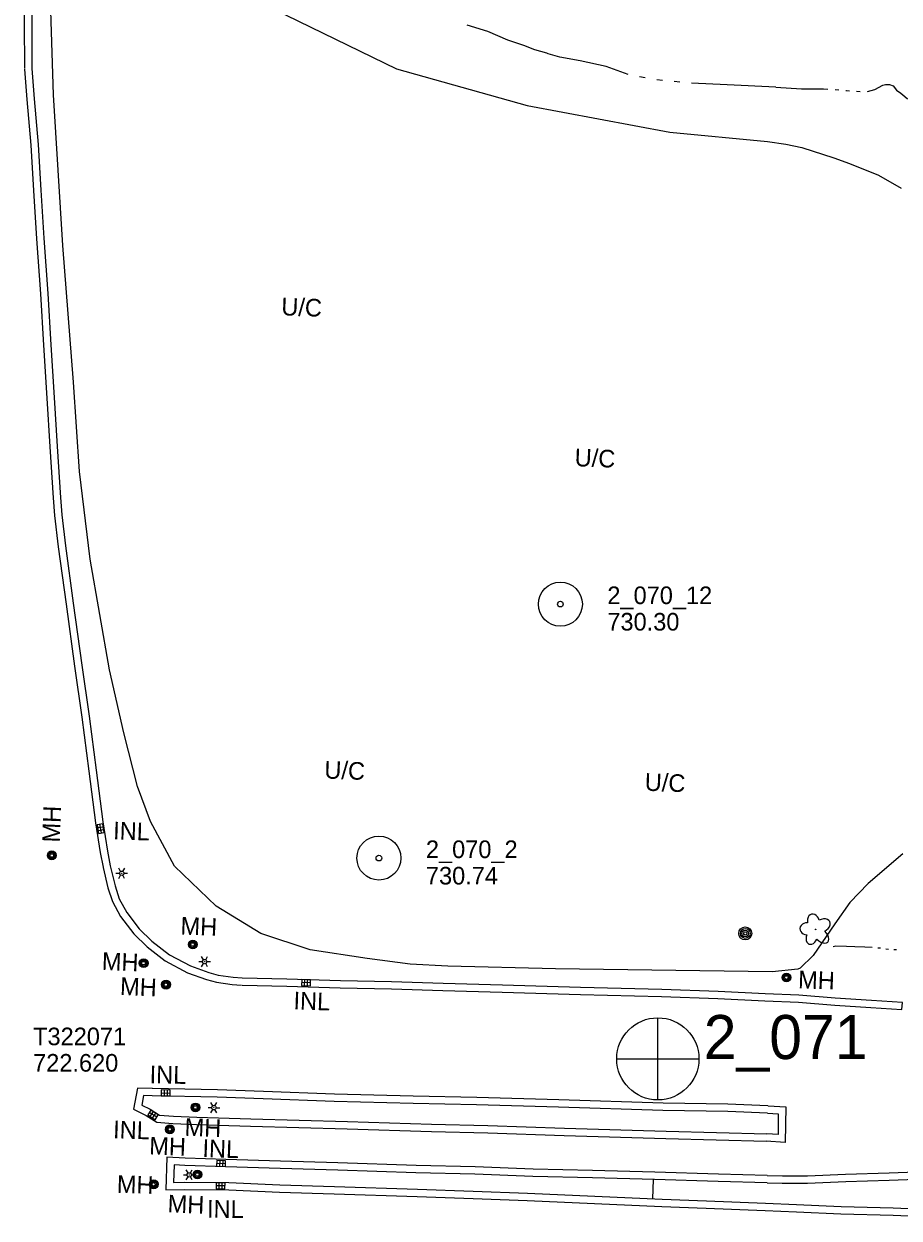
# Model space of a CAD drawing. Extents: x 588843 to 2552415, y 180129 to 269402.
# Drawn here: x 607229.2 to 607527.2, y 183351 to 183757.9 of the extents above; entities that cross this region are included whole.
import ezdxf

# ---------------------------------------------------------------- set-up
doc = ezdxf.new("R2010")
doc.units = 0
for name, color, linetype in [('E_AREA', 7, 'Continuous'), ('E_AREA_Text', 7, 'Continuous'), ('E_DRN', 7, 'Continuous'), ('E_DRN_Text', 7, 'Continuous'), ('E_DTM_SpotElev', 7, 'Continuous'), ('E_LAND_Vegetation', 7, 'Continuous'), ('E_LTG', 7, 'Continuous'), ('E_MAP_ContoursInter', 7, 'Continuous'), ('E_MAP_GridLines', 7, 'Continuous'), ('E_MAP_SpotElev', 7, 'Continuous'), ('E_MISCPROP', 7, 'Continuous'), ('E_PATH_Sidewalk', 7, 'Continuous'), ('E_RDWY_C_and_G', 7, 'Continuous'), ('E_UTL_MH', 7, 'Continuous'), ('E_UTL_MH_Text', 7, 'Continuous'), ('E_WTR_P', 7, 'Continuous')]:
    doc.layers.add(name, color=color, linetype=linetype)

# ---------------------------------------------------------------- blocks, each defined once
blk = doc.blocks.new('PP')
at = {"layer": 'E_MAP_SpotElev'}
for radius in [24.6, 3.15]:
    blk.add_circle((0, 0), radius, dxfattribs=at)
blk = doc.blocks.new('PHOTOC')
at = {"layer": 'E_MAP_GridLines'}
for p, q in [((0.4, 46.1), (0.2, -45.3)), ((-45.2, 0.1), (46.3, 0))]:
    blk.add_line(p, q, dxfattribs=at)
blk.add_circle((0.6, 0.1), 45.9, dxfattribs=at)
blk = doc.blocks.new('INLO_2')
at = {"layer": 'E_DRN'}
for p, q in [((6.6, -13.1), (6.6, 0)), ((13.1, -13.1), (13.1, 0)), ((19.7, -6.6), (0, -6.6))]:
    blk.add_line(p, q, dxfattribs=at)
blk.add_lwpolyline([(0, -13.1), (19.7, -13.1), (19.7, 0), (0, 0)], close=True, dxfattribs=at)
blk = doc.blocks.new('INLT_83')
at = {"layer": 'E_DRN_Text'}
blk.add_text('INL', height=39.37, dxfattribs=at).set_placement((-36.2, -19.7))
blk = doc.blocks.new('INLT_46_1')
at = {"layer": 'E_DRN_Text'}
blk.add_text('INL', height=39.37, dxfattribs=at).set_placement((-36.2, -19.7))
blk = doc.blocks.new('INLT_84')
at = {"layer": 'E_DRN_Text'}
blk.add_text('INL', height=39.37, dxfattribs=at).set_placement((-36.2, -19.7))
blk = doc.blocks.new('INLT_85')
at = {"layer": 'E_DRN_Text'}
blk.add_text('INL', height=39.37, dxfattribs=at).set_placement((-36.2, -19.7))
blk = doc.blocks.new('MHO_2')
at = {"layer": 'E_UTL_MH'}
for centre, radius in [((0.3, -0.4), 9.84), ((0.3, -0.4), 7.98), ((0.2, -0.5), 6.35), ((0.1, -0.5), 3.97)]:
    blk.add_circle(centre, radius, dxfattribs=at)
blk = doc.blocks.new('MHT_2')
at = {"layer": 'E_UTL_MH_Text'}
blk.add_text('MH', height=39.37, dxfattribs=at).set_placement((-32.2, -19.7))
blk = doc.blocks.new('LPOL_3')
at = {"layer": 'E_LTG'}
for p, q in [((-13.1, 0), (-4.9, 0)), ((-2.5, 4.3), (-6.6, 11.4)), ((2.5, 4.3), (6.6, 11.4)), ((4.9, 0), (13.1, 0)), ((-6.6, -11.4), (-2.5, -4.3)), ((6.6, -11.4), (2.5, -4.3))]:
    blk.add_line(p, q, dxfattribs=at)
for radius in [4.92, 4.92, 4.92, 0.41]:
    blk.add_circle((0, 0), radius, dxfattribs=at)
blk = doc.blocks.new('POLE_2')
at = {"layer": 'E_MISCPROP'}
for radius in [14.6, 11, 7.32, 3.66]:
    blk.add_circle((0, 0), radius, dxfattribs=at)
blk = doc.blocks.new('UCA_1_1')
at = {"layer": 'E_AREA_Text'}
blk.add_text('U/C', height=39.37, dxfattribs=at).set_placement((-50.3, -19.7))
blk = doc.blocks.new('DTRE_3')
at = {"layer": 'E_LAND_Vegetation'}
blk.add_circle((-0.6, 0), 0.601, dxfattribs=at)
for centre, major_axis, ratio in [((-6.1, 17.5), (4.5, -16.3), 0.782863), ((-19.3, 0.5), (16.2, -0.4), 0.832022), ((13.3, 9), (-17.3, -9.6), 0.691916), ((-8.2, -17.2), (5.9, 15.9), 0.716896), ((11.6, -12.2), (-16.4, 15), 0.560249)]:
    blk.add_ellipse(centre, major_axis=major_axis, ratio=ratio, start_param=1.570796, end_param=4.712389, dxfattribs=at)

msp = doc.modelspace()

# ---------------------------------------------------------------- linework, layer by layer
at = {"layer": 'E_AREA'}
for points in [[(607289.05, 183775.27), (607356.09, 183742.57), (607400.58, 183730.04), (607449.11, 183720.97), (607482.36, 183717.85)], [(607483.93, 183434.89), (607410.24, 183435.96), (607373.49, 183436.78), (607360.74, 183437.46), (607346.08, 183439.48), (607326.68, 183442.37), (607309.82, 183447.99), (607294.67, 183457.32), (607280.46, 183470.94), (607272.35, 183486.07), (607267.84, 183498.05), (607263.26, 183516.27), (607258.33, 183537.82), (607251.77, 183575.44), (607248.13, 183605.33), (607246.07, 183635.85), (607242.48, 183682.42), (607239.27, 183733.66), (607238.31, 183762.28)], [(607482.36, 183717.85), (607488.66, 183716.94), (607494.1, 183715.76), (607504.96, 183712.23), (607510.28, 183710.27), (607520.14, 183706.28), (607527.92, 183701.88)], [(607528.49, 183475.06), (607516.66, 183465), (607510.44, 183458.56), (607505.37, 183451.29), (607497.92, 183440.48), (607493.54, 183436.13), (607492.75, 183435.77), (607483.93, 183434.89)]]:
    msp.add_lwpolyline(points, dxfattribs=at)
at = {"layer": 'E_PATH_Sidewalk'}
msp.add_lwpolyline([(607443.47, 183364.17), (607443.23, 183357.58)], dxfattribs=at)
at = {"layer": 'E_RDWY_C_and_G'}
for points in [[(607229.19, 183811.02), (607229.27, 183790.98), (607229.24, 183770.47), (607229.34, 183758.38), (607229.4, 183742.65)], [(607231.69, 183811.03), (607231.77, 183790.99), (607231.74, 183770.48), (607231.84, 183758.39), (607231.9, 183742.66)], [(607229.4, 183742.46), (607230.23, 183732.12), (607231.5, 183716.55), (607232.5, 183701.09), (607233.47, 183684.67)], [(607231.9, 183742.66), (607232.72, 183732.32), (607234, 183716.73), (607235, 183701.24), (607235.96, 183684.81)], [(607233.47, 183684.64), (607234.81, 183665.86), (607235.92, 183648.42), (607237.02, 183630.39), (607238.07, 183613.77)], [(607235.96, 183684.81), (607237.31, 183666.03), (607238.42, 183648.57), (607239.51, 183630.55), (607240.56, 183613.93)], [(607238.07, 183613.77), (607239.18, 183596.39), (607239.62, 183590.41), (607240.91, 183579.7), (607243.54, 183560.19), (607246.48, 183539), (607248.91, 183521.67)], [(607240.56, 183613.93), (607241.68, 183596.56), (607242.11, 183590.65), (607243.39, 183580.01), (607246.02, 183560.53), (607248.95, 183539.35), (607251.38, 183522.02)], [(607248.9, 183521.7), (607251.29, 183503.25), (607253.62, 183485.61), (607255.22, 183475.56), (607256.16, 183470.53)], [(607251.38, 183522.02), (607253.77, 183503.57), (607256.09, 183485.97), (607257.68, 183475.98), (607258.61, 183470.99)], [(607256.18, 183470.41), (607257.82, 183463.5), (607259.35, 183458.83), (607262.08, 183453.77), (607266.6, 183447.87), (607271.16, 183443.46), (607277.35, 183438.62), (607284.87, 183434.59), (607291.41, 183432.29), (607294.79, 183431.36), (607300.16, 183430.57), (607303.34, 183430.35)], [(607258.61, 183470.99), (607260.23, 183464.18), (607261.65, 183459.82), (607264.19, 183455.13), (607268.47, 183449.54), (607272.81, 183445.35), (607278.72, 183440.72), (607285.88, 183436.89), (607292.16, 183434.68), (607295.31, 183433.81), (607300.43, 183433.05), (607303.51, 183432.84)], [(607303.51, 183432.84), (607318.77, 183432.54), (607337.01, 183431.94), (607354.41, 183431.55)], [(607303.47, 183430.34), (607318.7, 183430.04), (607336.94, 183429.44), (607354.36, 183429.06)], [(607354.33, 183429.06), (607371.83, 183428.49), (607392.04, 183428), (607418.7, 183427.16), (607446.3, 183426.49), (607465.44, 183425.76), (607481.52, 183425.05)], [(607354.41, 183431.55), (607371.9, 183430.98), (607392.11, 183430.49), (607418.77, 183429.66), (607446.37, 183428.99), (607465.54, 183428.25), (607481.63, 183427.55)], [(607481.51, 183425.05), (607492.9, 183424.52), (607505.27, 183423.52), (607517.61, 183422.73), (607528.14, 183422.01), (607528.31, 183424.4)], [(607481.63, 183427.55), (607493.06, 183427.02), (607505.45, 183426.02), (607517.77, 183425.23), (607528.32, 183424.5)], [(607272.95, 183395.12), (607267.88, 183395.31), (607266.57, 183388.08), (607271.1, 183385.82)], [(607272.85, 183392.62), (607269.96, 183392.73), (607269.36, 183389.48), (607272.21, 183388.06)], [(607334.87, 183390.72), (607310.65, 183391.65), (607295.03, 183392.15), (607272.85, 183392.62)], [(607334.97, 183393.22), (607310.74, 183394.15), (607295.1, 183394.65), (607272.91, 183395.12)], [(607411.29, 183391.24), (607383.41, 183392.03), (607361.79, 183392.57), (607334.93, 183393.22)], [(607272.21, 183388.06), (607275.32, 183386.07), (607280.08, 183385.7), (607288.03, 183385.39), (607306.46, 183384.78)], [(607411.22, 183388.75), (607383.34, 183389.53), (607361.73, 183390.07), (607334.87, 183390.72)], [(607482.41, 183386.78), (607468.85, 183387.3), (607446.76, 183387.67), (607411.22, 183388.75)], [(607482.51, 183389.28), (607468.92, 183389.79), (607446.82, 183390.17), (607411.29, 183391.24)], [(607482.57, 183389.27), (607488.58, 183388.89), (607488.44, 183376.77), (607481.98, 183377.18)], [(607270.86, 183385.95), (607274.5, 183383.62), (607279.94, 183383.2), (607287.94, 183382.89), (607306.37, 183382.28)], [(607306.46, 183384.78), (607339.39, 183383.9), (607368.01, 183383), (607387.19, 183382.54), (607413.29, 183381.64), (607447.9, 183380.6), (607482.14, 183379.67)], [(607482.41, 183386.78), (607486.05, 183386.55), (607485.97, 183379.43), (607482.14, 183379.67)], [(607306.39, 183382.28), (607339.32, 183381.4), (607367.94, 183380.5), (607387.12, 183380.05), (607413.21, 183379.14), (607447.83, 183378.1), (607482.07, 183377.17)], [(607284.11, 183371.41), (607277.91, 183371.76), (607277.48, 183360.6), (607283.79, 183360.69)], [(607283.97, 183368.92), (607280.31, 183369.12), (607280.08, 183363.14), (607283.75, 183363.19)], [(607362.69, 183366.43), (607336.06, 183367.31), (607316.45, 183367.87), (607297.93, 183368.45), (607283.97, 183368.92)], [(607362.77, 183368.93), (607336.14, 183369.81), (607316.52, 183370.37), (607298.01, 183370.95), (607284.06, 183371.41)], [(607422.82, 183367.15), (607402.58, 183367.66), (607382.84, 183368.48), (607362.74, 183368.93)], [(607422.75, 183364.65), (607402.49, 183365.16), (607382.76, 183365.98), (607362.69, 183366.43)], [(607482.25, 183363.02), (607465.65, 183363.46), (607443.92, 183364.16), (607422.75, 183364.65)], [(607482.31, 183365.52), (607465.73, 183365.96), (607443.99, 183366.66), (607422.81, 183367.15)], [(607482.25, 183363.02), (607487.43, 183362.91), (607496.01, 183362.94), (607509.01, 183363.5), (607523.85, 183363.92), (607542.34, 183364.55)], [(607482.3, 183365.52), (607487.46, 183365.41), (607495.96, 183365.44), (607508.92, 183366), (607523.77, 183366.42), (607542.25, 183367.05)], [(607283.73, 183360.69), (607298.95, 183360.56), (607316.21, 183359.84), (607334.87, 183359.26)], [(607283.75, 183363.19), (607299.01, 183363.06), (607316.3, 183362.34), (607334.95, 183361.75)], [(607334.95, 183361.75), (607363.18, 183360.87), (607382.21, 183360.14), (607400.66, 183359.44), (607446.49, 183357.43), (607461.6, 183356.86), (607481.72, 183356.02)], [(607334.87, 183359.26), (607363.1, 183358.37), (607382.12, 183357.65), (607400.56, 183356.94), (607446.39, 183354.94), (607461.5, 183354.36), (607481.62, 183353.53)], [(607481.72, 183356.02), (607492.32, 183355.59), (607507.46, 183354.97), (607525.22, 183354.46), (607548.52, 183353.48), (607559.37, 183353.7), (607574.14, 183353.92), (607590.08, 183354.37)], [(607481.62, 183353.53), (607492.21, 183353.09), (607507.38, 183352.47), (607525.13, 183351.97), (607548.49, 183350.98), (607559.42, 183351.2), (607574.19, 183351.42), (607590.15, 183351.87), (607590.08, 183354.27)]]:
    msp.add_lwpolyline(points, dxfattribs=at)
at = {"layer": 'E_WTR_P'}
for points in [[(607407.21, 183747.85), (607403.15, 183749.05), (607399.39, 183750.46), (607394, 183752.33), (607387.19, 183755.32), (607380.17, 183757.43)], [(607434.96, 183740.68), (607427.51, 183743.34), (607418.61, 183745.24), (607411.73, 183746.48), (607407.68, 183747.71), (607407.21, 183747.85)], [(607440.76, 183739.44), (607438.81, 183739.79)], [(607446.64, 183738.61), (607444.67, 183738.81)], [(607452.55, 183738), (607450.58, 183738.2)], [(607485.19, 183736.26), (607468.64, 183737.09), (607456.5, 183737.71)], [(607485.19, 183736.26), (607494.01, 183735.76), (607501.46, 183735.79), (607502.96, 183735.68)], [(607505.41, 183735.49), (607506.63, 183735.4)], [(607509.08, 183735.22), (607509.29, 183735.21), (607510.3, 183735.12)], [(607512.75, 183734.92), (607513.97, 183734.82)], [(607516.39, 183734.88), (607518.91, 183735.54), (607521.71, 183737.01), (607522.6, 183737.27), (607523.97, 183737.22), (607525.23, 183736.78), (607526.35, 183735.27), (607527.78, 183734.24), (607528.45, 183733.73), (607529.97, 183732.49), (607531.43, 183732.05), (607531.72, 183732.04)], [(607518.07, 183443.14), (607515.5, 183443.33), (607512.17, 183443.45), (607509.24, 183443.56), (607505.61, 183443.59), (607504.72, 183443.43)], [(607520.83, 183442.92), (607520.69, 183442.94), (607519.91, 183443)], [(607523.57, 183442.54), (607522.65, 183442.67)], [(607526.33, 183442.35), (607525.41, 183442.38)]]:
    msp.add_lwpolyline(points, dxfattribs=at)

# ---------------------------------------------------------------- block references
at = {"layer": 'E_AREA_Text', "xscale": 0.15240030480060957, "yscale": 0.15240030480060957, "rotation": -2.1855189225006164}
for p in [(607324.53, 183661.31), (607424.42, 183609.89), (607339.19, 183503.49), (607448.29, 183499.33)]:
    msp.add_blockref('UCA_1_1', p, dxfattribs=at)
at = {"layer": 'E_DRN'}
for p, xscale, yscale, rotation in [((607256.1, 183485.32), 0.15240030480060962, 0.1524003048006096, -80.97959009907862), ((607323.81, 183432.27), 0.15240030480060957, 0.15240030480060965, -1.8855334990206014), ((607278.95, 183392.59), 0.15240030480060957, 0.1524003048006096, 178.77549331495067), ((607272.43, 183387.8), 0.15240030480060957, 0.15240030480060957, -32.6532057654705), ((607297.83, 183368.55), 0.1524003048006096, 0.15240030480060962, 178.08453057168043), ((607294.68, 183363), 0.1524003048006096, 0.15240030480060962, -0.49613450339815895)]:
    msp.add_blockref('INLO_2', p, dxfattribs=dict(at, xscale=xscale, yscale=yscale, rotation=rotation))
at = {"layer": 'E_DRN_Text'}
for name, p, xscale, yscale, rotation in [('INLT_83', (607265.12, 183482.86), 0.15240030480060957, 0.15240030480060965, -1.8855334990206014), ('INLT_83', (607326.53, 183424.94), 0.15240030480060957, 0.15240030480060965, -1.8855334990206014), ('INLT_46_1', (607277.53, 183399.84), 0.15240030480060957, 0.1524003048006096, -1.2245066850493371), ('INLT_84', (607265.11, 183381.03), 0.1524003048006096, 0.15240030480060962, -1.9154694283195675), ('INLT_84', (607295.53, 183374.63), 0.1524003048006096, 0.15240030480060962, -1.9154694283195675), ('INLT_85', (607297.08, 183354.08), 0.1524003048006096, 0.15240030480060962, -0.49613450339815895)]:
    msp.add_blockref(name, p, dxfattribs=dict(at, xscale=xscale, yscale=yscale, rotation=rotation))
at = {"layer": 'E_LAND_Vegetation', "xscale": 0.15240030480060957, "yscale": 0.15240030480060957, "rotation": -2.1855189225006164}
msp.add_blockref('DTRE_3', (607498.84, 183449.33), dxfattribs=at)
at = {"layer": 'E_LTG', "xscale": 0.15240030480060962, "yscale": 0.1524003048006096, "rotation": -0.18551892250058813}
for p in [(607262.5, 183468.47), (607290.71, 183438.38), (607293.88, 183388.61), (607285.5, 183365.71)]:
    msp.add_blockref('LPOL_3', p, dxfattribs=at)
at = {"layer": 'E_MAP_GridLines', "xscale": 0.3048006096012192, "yscale": 0.3048006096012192}
msp.add_blockref('PHOTOC', (607444.86, 183405.21), dxfattribs=at)
msp.add_blockref('PHOTOC', (607444.86, 183405.21), dxfattribs=at)
at = {"layer": 'E_MAP_SpotElev', "xscale": 0.3048006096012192, "yscale": 0.3048006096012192}
for p in [(607411.86, 183560.18), (607411.86, 183560.18), (607350.08, 183473.65), (607350.08, 183473.65)]:
    msp.add_blockref('PP', p, dxfattribs=at)
at = {"layer": 'E_MISCPROP', "xscale": 0.1524003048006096, "yscale": 0.1524003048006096, "rotation": -97.15525967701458}
msp.add_blockref('POLE_2', (607474.82, 183447.98), dxfattribs=at)
at = {"layer": 'E_UTL_MH'}
for p, xscale, yscale, rotation in [((607238.62, 183474.53), 0.15240030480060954, 0.1524003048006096, 87.74850503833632), ((607286.69, 183444.27), 0.1524003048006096, 0.15240030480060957, -28.810793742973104), ((607269.92, 183437.91), 0.1524003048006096, 0.15240030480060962, -2.2025981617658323), ((607488.79, 183433.01), 0.15240030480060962, 0.1524003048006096, -2.0166238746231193), ((607277.54, 183430.6), 0.1524003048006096, 0.15240030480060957, -2.349278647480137), ((607287.55, 183388.75), 0.15240030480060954, 0.15240030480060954, -2.0558887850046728), ((607278.87, 183381.28), 0.15240030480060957, 0.15240030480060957, -2.1573825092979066), ((607273.38, 183362.56), 0.1524003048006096, 0.15240030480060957, -1.7714697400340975), ((607288.24, 183365.9), 0.15240030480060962, 0.1524003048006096, -2.2082547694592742)]:
    msp.add_blockref('MHO_2', p, dxfattribs=dict(at, xscale=xscale, yscale=yscale, rotation=rotation))
at = {"layer": 'E_UTL_MH_Text'}
for p, xscale, yscale, rotation in [((607238.59, 183483.9), 0.15240030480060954, 0.1524003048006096, 87.74850503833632), ((607287.45, 183450.43), 0.1524003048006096, 0.15240030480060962, -2.2025981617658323), ((607260.66, 183438.36), 0.1524003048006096, 0.15240030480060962, -2.2025981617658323), ((607266.87, 183429.83), 0.1524003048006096, 0.15240030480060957, -2.349278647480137), ((607497.74, 183432.12), 0.15240030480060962, 0.1524003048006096, -2.0166238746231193), ((607288.84, 183381.87), 0.15240030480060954, 0.15240030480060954, -2.0558887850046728), ((607276.8, 183375.51), 0.15240030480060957, 0.15240030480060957, -2.1573825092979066), ((607265.76, 183362.46), 0.1524003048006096, 0.15240030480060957, -1.7714697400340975), ((607283.07, 183355.76), 0.15240030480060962, 0.1524003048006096, -2.2082547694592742)]:
    msp.add_blockref('MHT_2', p, dxfattribs=dict(at, xscale=xscale, yscale=yscale, rotation=rotation))

# ---------------------------------------------------------------- texts
at = {"layer": 'E_DTM_SpotElev'}
for s, p in [('2_070_12', (607427.86, 183560.18)), ('2_070_12', (607427.86, 183560.18)), ('730.30', (607427.86, 183551.18)), ('730.30', (607427.86, 183551.18)), ('2_070_2', (607366.08, 183473.65)), ('2_070_2', (607366.08, 183473.65)), ('730.74', (607366.08, 183464.65)), ('730.74', (607366.08, 183464.65))]:
    msp.add_text(s, height=6, dxfattribs=at).set_placement(p)
at = {"layer": 'E_MAP_ContoursInter'}
for s, p in [('T322071', (607232.33, 183409.89)), ('722.620', (607232.33, 183400.89))]:
    msp.add_text(s, height=6, dxfattribs=at).set_placement(p)
at = {"layer": 'E_MAP_GridLines'}
msp.add_text('2_071', height=15, dxfattribs=at).set_placement((607460.68, 183405.18))
msp.add_text('2_071', height=15, dxfattribs=at).set_placement((607460.68, 183405.18))

doc.saveas('drawing.dxf')
